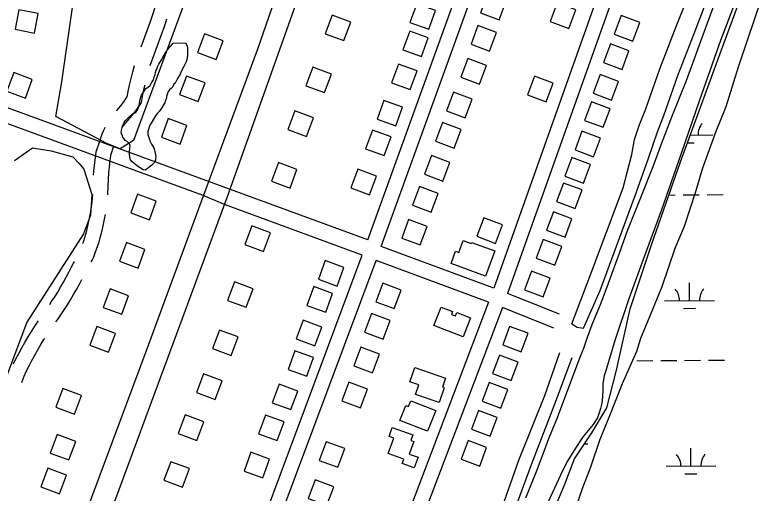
# Model space of a CAD drawing. Extents: x 3568792 to 3606828, y 529143 to 554785.
# Drawn here: x 3587012 to 3588522, y 537075 to 538038 of the extents above; entities that cross this region are included whole.
import ezdxf

# ---------------------------------------------------------------- set-up
doc = ezdxf.new("R2010")
doc.units = 0
for name, color, linetype in [('V-BLDG-OTLN', 7, 'Continuous'), ('V-LEVE-TOET', 7, 'Continuous'), ('V-ROAD-CNTR', 7, 'Continuous'), ('V-SITE-OTLN', 7, 'Continuous'), ('V-SITE-VEGE', 7, 'Continuous'), ('V-TOPO-SHOR', 7, 'Continuous'), ('V-WETL-SWMP', 7, 'Continuous')]:
    doc.layers.add(name, color=color, linetype=linetype)

msp = doc.modelspace()

# ---------------------------------------------------------------- linework, layer by layer
at = {"layer": 'V-BLDG-OTLN'}
for points in [[(3587962.1, 538079.8), (3587948.1, 538042.4), (3587985.5, 538028.3), (3587999.6, 538065.8)], [(3588125.6, 538010.8), (3588139.8, 538048.2), (3588102.4, 538062.5), (3588088.2, 538025.1)], [(3587019, 538048.4), (3587011.5, 538009.1), (3587050.8, 538001.6), (3587058.3, 538040.9)], [(3587843.6, 538009.3), (3587857.4, 538046.8), (3587819.8, 538060.6), (3587806, 538023.1)], [(3587649.4, 538037.7), (3587635.4, 538000.2), (3587672.8, 537986.3), (3587686.8, 538023.7)], [(3588231, 538037), (3588216.9, 537999.6), (3588254.4, 537985.5), (3588268.4, 538023)], [(3587829.1, 537954.2), (3587842.9, 537991.7), (3587805.4, 538005.5), (3587791.6, 537968)], [(3587942.8, 538016.5), (3587928.8, 537979.1), (3587966.2, 537965), (3587980.3, 538002.5)], [(3587416.1, 537948.4), (3587430.1, 537985.9), (3587392.7, 537999.9), (3587378.7, 537962.4)], [(3588209.1, 537979.8), (3588195, 537942.3), (3588232.5, 537928.3), (3588246.5, 537965.7)], [(3587922.7, 537950.4), (3587908.6, 537912.9), (3587946.1, 537898.9), (3587960.1, 537936.3)], [(3587610.4, 537933.2), (3587596.4, 537895.8), (3587633.9, 537881.8), (3587647.9, 537919.2)], [(3587806.6, 537888), (3587820.4, 537925.5), (3587782.9, 537939.3), (3587769.1, 537901.7)], [(3586995, 537884.6), (3587032.6, 537870.8), (3587046.3, 537908.4), (3587008.8, 537922.1)], [(3587379.7, 537863.8), (3587393.7, 537901.3), (3587356.3, 537915.2), (3587342.3, 537877.8)], [(3588079.8, 537863.3), (3588094, 537900.7), (3588056.6, 537914.9), (3588042.4, 537877.5)], [(3588188.3, 537918.3), (3588174.2, 537880.9), (3588211.7, 537866.8), (3588225.7, 537904.3)], [(3587893.7, 537882.5), (3587879.6, 537845.1), (3587917.1, 537831), (3587931.1, 537868.5)], [(3587777.3, 537814.9), (3587791.1, 537852.4), (3587753.6, 537866.2), (3587739.8, 537828.7)], [(3588171, 537863.6), (3588157, 537826.1), (3588194.4, 537812.1), (3588208.5, 537849.5)], [(3587574.6, 537845.3), (3587560.6, 537807.9), (3587598.1, 537793.9), (3587612.1, 537831.4)], [(3587343.4, 537778.2), (3587357.4, 537815.7), (3587319.9, 537829.7), (3587305.9, 537792.2)], [(3587871.4, 537821.9), (3587857.4, 537784.5), (3587894.8, 537770.4), (3587908.9, 537807.9)], [(3587754.1, 537755.2), (3587767.9, 537792.8), (3587730.4, 537806.6), (3587716.6, 537769)], [(3588152, 537804.1), (3588138, 537766.6), (3588175.4, 537752.6), (3588189.5, 537790)], [(3587849, 537755.2), (3587834.9, 537717.8), (3587872.4, 537703.7), (3587886.4, 537741.2)], [(3588131.4, 537751.5), (3588117.3, 537714.1), (3588154.8, 537700), (3588168.8, 537737.5)], [(3587541.3, 537741.1), (3587527.3, 537703.6), (3587564.7, 537689.6), (3587578.7, 537727.1)], [(3587724.6, 537676.5), (3587738.4, 537714), (3587700.8, 537727.8), (3587687, 537690.3)], [(3588114.9, 537700.1), (3588100.9, 537662.7), (3588138.3, 537648.6), (3588152.4, 537686.1)], [(3587825.4, 537693.2), (3587811.3, 537655.7), (3587848.8, 537641.7), (3587862.8, 537679.2)], [(3587281.7, 537626.3), (3587295.7, 537663.8), (3587258.2, 537677.8), (3587244.2, 537640.3)], [(3588094.5, 537642.4), (3588080.4, 537605), (3588117.9, 537590.9), (3588131.9, 537628.4)], [(3587803.3, 537627), (3587789.3, 537589.5), (3587826.7, 537575.5), (3587840.8, 537612.9)], [(3587977.8, 537578.6), (3587992, 537616), (3587954.7, 537630.3), (3587940.4, 537592.9)], [(3587488.1, 537614), (3587474.1, 537576.5), (3587511.6, 537562.5), (3587525.6, 537600)], [(3587258.9, 537529), (3587272.9, 537566.5), (3587235.5, 537580.5), (3587221.5, 537543)], [(3587958.1, 537513.1), (3587889, 537538.1), (3587897.9, 537562.8), (3587904.3, 537560.5), (3587912.9, 537584.4), (3587929.2, 537578.6), (3587929.9, 537580.5), (3587976.5, 537563.7)], [(3588074, 537586.6), (3588059.9, 537549.2), (3588097.4, 537535.1), (3588111.4, 537572.6)], [(3587659.4, 537492.9), (3587673.1, 537530.5), (3587635.6, 537544.3), (3587621.8, 537506.7)], [(3588050.4, 537522.7), (3588036.4, 537485.3), (3588073.8, 537471.2), (3588087.9, 537508.7)], [(3587453.2, 537501.6), (3587439.2, 537464.2), (3587476.7, 537450.2), (3587490.6, 537487.6)], [(3587636.4, 537440.3), (3587650.1, 537477.9), (3587612.6, 537491.7), (3587598.8, 537454.1)], [(3587751.1, 537499), (3587737.1, 537461.5), (3587774.5, 537447.5), (3587788.6, 537484.9)], [(3587226.1, 537436.1), (3587240.1, 537473.5), (3587202.7, 537487.5), (3587188.7, 537450.1)], [(3587912.9, 537391.1), (3587854.2, 537413.6), (3587868.4, 537450.6), (3587891.8, 537441.6), (3587889.6, 537435.9), (3587897.7, 537432.8), (3587900.4, 537439.8), (3587927.6, 537429.3)], [(3587728.5, 537437.4), (3587714.4, 537400), (3587751.9, 537385.9), (3587765.9, 537423.4)], [(3587614.9, 537372.7), (3587628.6, 537410.3), (3587591.1, 537424.1), (3587577.3, 537386.5)], [(3587199.8, 537359.8), (3587213.8, 537397.3), (3587176.3, 537411.3), (3587162.3, 537373.8)], [(3587422.9, 537404.5), (3587408.9, 537367.1), (3587446.4, 537353.1), (3587460.4, 537390.5)], [(3588006.5, 537411.9), (3587992.5, 537374.5), (3588029.9, 537360.4), (3588044, 537397.9)], [(3587707, 537369.8), (3587692.9, 537332.4), (3587730.4, 537318.3), (3587744.4, 537355.8)], [(3587598.3, 537311.4), (3587612.1, 537349), (3587574.5, 537362.8), (3587560.8, 537325.2)], [(3587986.1, 537354.2), (3587972, 537316.8), (3588009.5, 537302.8), (3588023.5, 537340.2)], [(3587815.9, 537329.1), (3587877.6, 537307.8), (3587871.2, 537289.4), (3587874.8, 537288.1), (3587864.7, 537258.8), (3587817.4, 537275.2), (3587823.9, 537294), (3587805.5, 537300.3)], [(3587390.4, 537316.3), (3587376.4, 537278.8), (3587413.9, 537264.8), (3587427.9, 537302.3)], [(3587566.4, 537244.4), (3587580.2, 537281.9), (3587542.7, 537295.7), (3587528.9, 537258.2)], [(3587683.2, 537299.8), (3587669.2, 537262.3), (3587706.6, 537248.3), (3587720.6, 537285.7)], [(3587965.5, 537298.9), (3587951.5, 537261.5), (3587988.9, 537247.4), (3588003, 537284.9)], [(3587107.8, 537286.8), (3587093.8, 537249.4), (3587131.3, 537235.4), (3587145.3, 537272.8)], [(3587841.5, 537201), (3587785.7, 537222.5), (3587797.4, 537252.8), (3587803.3, 537250.5), (3587807.6, 537261.9), (3587857.7, 537242.6)], [(3587353.9, 537234), (3587339.9, 537196.5), (3587377.4, 537182.6), (3587391.4, 537220)], [(3587539.1, 537182.2), (3587552.9, 537219.8), (3587515.3, 537233.5), (3587501.5, 537196)], [(3587944.1, 537242.6), (3587930, 537205.1), (3587967.5, 537191.1), (3587981.5, 537228.6)], [(3587770.5, 537208.8), (3587812, 537193.7), (3587808, 537182.7), (3587813.6, 537180.6), (3587804.3, 537155.1), (3587822.2, 537148.6), (3587814.5, 537127.2), (3587790.3, 537136), (3587793.6, 537145), (3587762.2, 537156.4), (3587773.4, 537187.3), (3587764.1, 537190.7)], [(3587119.8, 537143.3), (3587133.8, 537180.7), (3587096.3, 537194.7), (3587082.3, 537157.2)], [(3587637.3, 537180), (3587623.2, 537142.5), (3587660.7, 537128.5), (3587674.7, 537166)], [(3587922.8, 537182.5), (3587908.7, 537145.1), (3587946.2, 537131), (3587960.2, 537168.5)], [(3587509.9, 537107.3), (3587523.6, 537144.8), (3587486.1, 537158.6), (3587472.3, 537121)], [(3587101.1, 537075.3), (3587115.1, 537112.8), (3587077.6, 537126.7), (3587063.6, 537089.3)], [(3587324.9, 537139.8), (3587310.9, 537102.3), (3587348.4, 537088.3), (3587362.4, 537125.8)], [(3587615.1, 537103.5), (3587601.1, 537066), (3587638.6, 537052.1), (3587652.6, 537089.5)]]:
    msp.add_lwpolyline(points, close=True, dxfattribs=at)
at = {"layer": 'V-LEVE-TOET'}
for points in [[(3588487.9, 538136.1), (3588430.3, 537986.6), (3588387.5, 537864.6), (3588351.3, 537759.3), (3588311.3, 537644.2), (3588275.2, 537546), (3588246.3, 537467.2), (3588219.6, 537387.8), (3588198.4, 537318.1), (3588196.7, 537312.7), (3588193.9, 537297), (3588193.8, 537284), (3588193.6, 537269.9), (3588191.9, 537257.5), (3588189.1, 537246.7), (3588186.8, 537238), (3588183, 537227.7), (3588174.2, 537214.8), (3588154.5, 537190.1), (3588143.5, 537174.5), (3588122.1, 537140), (3588108.8, 537112.5), (3588080.1, 537050.5)], [(3588039, 537067.4), (3588060.6, 537120.3), (3588073.9, 537155.4), (3588085, 537186.2), (3588101.6, 537225.6), (3588149.3, 537351.9), (3588155.4, 537368.1), (3588158.2, 537376.2), (3588163.3, 537389.9), (3588172.7, 537415.3), (3588190.5, 537459.5), (3588205.4, 537498.4), (3588227.6, 537558.9), (3588243.2, 537602.6), (3588270.4, 537671.2), (3588295.3, 537733.2), (3588311.9, 537779.1), (3588334.1, 537836.3), (3588362.4, 537906.5), (3588404, 538019.9), (3588434.6, 538103.6)]]:
    msp.add_lwpolyline(points, dxfattribs=at)
at = {"layer": 'V-ROAD-CNTR'}
for p, q in [((3587721.2, 537585.9), (3586915.5, 537880.9)), ((3587974.5, 537488.7), (3587748.3, 537572.5)), ((3587451.8, 536864.5), (3587709.8, 537554.7)), ((3587479.9, 536854), (3587737.9, 537544.3)), ((3587964.2, 537460.6), (3587737.9, 537544.3)), ((3588106.6, 537436.3), (3588002.5, 537478)), ((3587964.2, 537460.6), (3587766.2, 536940.7)), ((3587992.1, 537449.8), (3587794.2, 536930)), ((3588095.4, 537408.4), (3587992.1, 537449.8))]:
    msp.add_line(p, q, dxfattribs=at)
for points in [[(3587721.2, 537585.9), (3587889.3, 538051), (3588080.3, 538600.2), (3588272.1, 539116), (3588408.1, 539483)], [(3587748.3, 537572.5), (3587917.6, 538041), (3588108.6, 538590), (3588300.3, 539105.6), (3588436, 539471.9)], [(3588659.3, 539386), (3588380.3, 538643.7), (3588210.6, 538153.2), (3587974.5, 537488.7)], [(3588692.7, 539389.6), (3588408.5, 538633.5), (3588238.9, 538143.2), (3588002.5, 537478)], [(3587975.4, 539296.4), (3587816.1, 538869.5), (3587631.5, 538350.8), (3587498.9, 537967.1), (3587394.4, 537686.6), (3587275.6, 537362.7), (3587125.3, 536959.6)], [(3587166.6, 536937.1), (3587438.3, 537670.8), (3587746.5, 538538.5), (3587993.1, 539211.9)], [(3587265.3, 537974), (3587284.5, 538026.9), (3587298.3, 538068.3)], [(3587283.5, 537936.1), (3587312.8, 538017), (3587317.2, 538030.2)], [(3587215.7, 537845.4), (3587216, 537845.7), (3587220.3, 537850.6), (3587224.3, 537855.4), (3587228.2, 537860.3), (3587231.9, 537865.3), (3587235.4, 537870.4), (3587237.3, 537873.4), (3587239.4, 537883.8), (3587242.1, 537897.1), (3587245.2, 537910.3), (3587248.4, 537923.5), (3587251.7, 537936.3)], [(3587227, 537811.4), (3587228.9, 537814.2), (3587231.8, 537818.1), (3587234.9, 537821.9), (3587238.4, 537825.8), (3587243, 537830.9), (3587247.6, 537836.4), (3587252, 537842.1), (3587256.3, 537847.9), (3587260.4, 537853.8), (3587265.7, 537862.1), (3587268.8, 537877.8), (3587271.5, 537890.7), (3587273, 537897.5)], [(3587709.8, 537554.7), (3587432.7, 537656.8), (3587389.8, 537675.2), (3586905.1, 537852.7)], [(3587169.7, 537716.2), (3587170, 537723.9), (3587174.8, 537762.5), (3587182, 537784.2), (3587187, 537799.2), (3587189.4, 537805.1), (3587192, 537810.7), (3587193, 537812.6)], [(3587198.2, 537676.5), (3587198.4, 537679), (3587199.9, 537721.4), (3587204.2, 537755.8), (3587210.5, 537774.8), (3587210.6, 537775.1)], [(3587148, 537578.5), (3587149.9, 537583.9), (3587152, 537590.7), (3587154, 537597.5), (3587155.8, 537604.6), (3587158.2, 537614.1), (3587160.3, 537623.6), (3587162.2, 537633), (3587163.9, 537642.6), (3587165.4, 537652.1), (3587166.7, 537661.7), (3587167.7, 537671.3), (3587168.1, 537676.2)], [(3587164.8, 537541.3), (3587166.5, 537544.7), (3587169.8, 537552), (3587172.8, 537559.4), (3587175.7, 537566.8), (3587178.3, 537574.4), (3587180.8, 537582), (3587183, 537589.7), (3587184.9, 537597.2), (3587187.4, 537607.2), (3587189.7, 537617.3), (3587191.7, 537627.4), (3587193.4, 537636.8)], [(3587081.3, 537455.8), (3587085.2, 537461.6), (3587091.4, 537471.2), (3587097.5, 537480.9), (3587103.3, 537490.8), (3587109, 537500.7), (3587114.5, 537510.8), (3587119.8, 537520.9), (3587125.3, 537531.8), (3587129.4, 537538.6), (3587131.4, 537542.2)], [(3587093.6, 537421), (3587096.7, 537425.2), (3587103.5, 537435.1), (3587110.2, 537445), (3587116.8, 537455.1), (3587123.1, 537465.3), (3587129.2, 537475.7), (3587135.2, 537486.1), (3587141, 537496.6), (3587145.9, 537506.1)], [(3587008.2, 537336.5), (3587013.2, 537346.4), (3587019.1, 537357.6), (3587025.1, 537368.7), (3587031.4, 537379.7), (3587037.8, 537390.6), (3587044.4, 537401.4), (3587051.1, 537412), (3587058.1, 537422.6), (3587058.4, 537423)], [(3587025, 537299.3), (3587025.6, 537300.8), (3587030, 537311.7), (3587034.6, 537322.2), (3587039.9, 537332.7), (3587045.5, 537343.5), (3587051.3, 537354.1), (3587057.3, 537364.7), (3587063.5, 537375.1), (3587069.8, 537385.5), (3587071.3, 537387.8)]]:
    msp.add_lwpolyline(points, dxfattribs=at)
at = {"layer": 'V-SITE-OTLN'}
for points in [[(3587467, 538373.5), (3587249.6, 537785.3), (3587222.9, 537768.8), (3587196.3, 537779.5), (3587093.5, 537834), (3587106, 537903.6), (3587178.8, 538413.2)], [(3587010.7, 537745.3), (3587046.9, 537771.1), (3587084.5, 537764.8), (3587127.7, 537752.7), (3587140.6, 537739.3), (3587149.9, 537727.8), (3587165.9, 537676.7), (3587163.4, 537635.2), (3587149.5, 537597.8), (3587035.3, 537420.6), (3586940.5, 537169.7)]]:
    msp.add_lwpolyline(points, dxfattribs=at)
at = {"layer": 'V-SITE-VEGE'}
for p, q in [((3588485.4, 537989.5), (3588512.1, 538069.2)), ((3588466.9, 537933.7), (3588485.4, 537989.5)), ((3588442.2, 537854.1), (3588466.9, 537933.7)), ((3588421.8, 537804.3), (3588442.2, 537854.1)), ((3588395.1, 537730.7), (3588421.8, 537804.3)), ((3588380.7, 537682.8), (3588395.1, 537730.7)), ((3588358.1, 537613.1), (3588380.7, 537682.8)), ((3588339.7, 537569.4), (3588358.1, 537613.1)), ((3588313.1, 537491.7), (3588339.7, 537569.4)), ((3588288.6, 537432), (3588313.1, 537491.7)), ((3588270.2, 537388.2), (3588288.6, 537432)), ((3588262, 537362.3), (3588270.2, 537388.2)), ((3588233.4, 537296.7), (3588262, 537362.3)), ((3588206.8, 537229), (3588233.4, 537296.7)), ((3588188.4, 537185.2), (3588206.8, 537229)), ((3588170, 537129.5), (3588188.4, 537185.2)), ((3588153.6, 537087.7), (3588170, 537129.5)), ((3588131, 537021.9), (3588153.6, 537087.7))]:
    msp.add_line(p, q, dxfattribs=at)
for points in [[(3587356.2, 537945), (3587351, 537934.2), (3587347.4, 537927), (3587345.1, 537922), (3587343.7, 537919.1), (3587338.5, 537910.5), (3587333.4, 537901.1), (3587331.2, 537899), (3587328.2, 537892.5), (3587326, 537891), (3587322.4, 537887.5), (3587319.5, 537883.9), (3587316.5, 537873.8), (3587316.4, 537870.9), (3587315, 537868), (3587312.7, 537861.5), (3587309.8, 537856.4), (3587309.1, 537854.3), (3587306.1, 537850.7), (3587301.7, 537844.2), (3587298.1, 537840.6), (3587295.9, 537837.8), (3587294.4, 537834.9), (3587292.2, 537832), (3587285.6, 537820.5), (3587283.4, 537817.6), (3587281.9, 537814.7), (3587278.9, 537803.9), (3587278.9, 537797.4), (3587281.7, 537787.9), (3587282.4, 537785.1), (3587285.9, 537778.5), (3587288.8, 537774.1), (3587290.9, 537770.5), (3587292.3, 537766.1), (3587293, 537763.2), (3587295.1, 537753.1), (3587294.3, 537748), (3587294.3, 537745.9), (3587292.9, 537743.7), (3587291.4, 537740.8), (3587288.5, 537738), (3587287, 537735.8), (3587280.4, 537731.5), (3587273.2, 537725.8), (3587269.5, 537726.5), (3587258, 537733.9), (3587250.8, 537739.7), (3587246.5, 537743.4), (3587243.7, 537747), (3587242.3, 537751.4), (3587241.6, 537758.6), (3587241.6, 537760.8), (3587242.4, 537770.9), (3587243.2, 537774.6), (3587241.8, 537778.9), (3587236.1, 537784), (3587233.2, 537785.5), (3587230.3, 537789.9), (3587228.2, 537792.1), (3587227.5, 537795.7), (3587225.3, 537800), (3587225.4, 537805.8), (3587227.6, 537815.2), (3587231.3, 537821.7), (3587233.5, 537826), (3587241.6, 537833.9), (3587248.1, 537838.9), (3587252.5, 537841), (3587254.7, 537842.5), (3587257.6, 537846.8), (3587260.6, 537854), (3587262.1, 537858.3), (3587262.9, 537866.3), (3587263.6, 537870.6), (3587265.8, 537876.4), (3587271, 537885), (3587274.6, 537890.1), (3587278.3, 537892.2), (3587282.7, 537895.8), (3587285.6, 537900.1), (3587287.1, 537903.7), (3587290, 537907.3), (3587291.5, 537913.1), (3587293.7, 537918.1), (3587293.8, 537922.5), (3587295.2, 537926.8), (3587297.4, 537930.4), (3587298.2, 537934), (3587301.1, 537939), (3587302.6, 537942.6), (3587307, 537948.4), (3587308.5, 537952), (3587311.4, 537957.8), (3587313.7, 537962.1), (3587315.1, 537964.2), (3587316.6, 537965.7), (3587320.3, 537970.7), (3587323.2, 537974.3), (3587326.1, 537977.2), (3587329.8, 537981.5)], [(3587329.8, 537981.5), (3587354.4, 537982), (3587357.9, 537976.1), (3587358.6, 537971.1), (3587358.5, 537958.1), (3587357.7, 537951.5), (3587356.2, 537945)]]:
    msp.add_lwpolyline(points, dxfattribs=at)
at = {"layer": 'V-TOPO-SHOR'}
for points in [[(3588131.5, 537417.2), (3588167.6, 537511.9), (3588234.6, 537690.7), (3588252.1, 537757.5), (3588257.9, 537787.3), (3588267.1, 537816), (3588280.4, 537849.3), (3588308.4, 537929.6), (3588341.4, 538015.1), (3588383.2, 538118.4), (3588434.5, 538263), (3588478.8, 538383.9), (3588511.4, 538481.4), (3588561.1, 538620.3)], [(3588131.5, 537417.2), (3588142.1, 537410.1), (3588155.1, 537408.4), (3588188.6, 537484.2), (3588260.9, 537680.3), (3588285.1, 537748.3), (3588295.5, 537777.7), (3588303.6, 537802.9), (3588316.7, 537835.7), (3588344.7, 537916.2), (3588377.4, 538000.9), (3588417.3, 538104.3), (3588471, 538249.8), (3588515.4, 538371.1), (3588548, 538468.7), (3588597.4, 538606.3)], [(3587909.8, 536830.5), (3587946.4, 536928.2), (3587983.5, 537024.9), (3588025, 537143.1), (3588077.6, 537272.8), (3588107.6, 537359.4)], [(3587931.2, 536822.2), (3587973.5, 536931.1), (3588006.8, 537016), (3588050.3, 537134.2), (3588098.9, 537259.6), (3588132.3, 537349.5)]]:
    msp.add_lwpolyline(points, dxfattribs=at)
at = {"layer": 'V-WETL-SWMP'}
for p, q in [((3588432.6, 537968), (3588507.9, 538173.3)), ((3588350.1, 537742.5), (3588432.6, 537968)), ((3588369.7, 537796.3), (3588415.5, 537796.7)), ((3588364.1, 537780.8), (3588377.6, 537780.9)), ((3588291.7, 537575.5), (3588350.1, 537742.5)), ((3588326.8, 537675.8), (3588339.7, 537676)), ((3588355.7, 537676.1), (3588387.7, 537676.4)), ((3588403.7, 537676.5), (3588435.7, 537676.8)), ((3588249.1, 537446.8), (3588291.7, 537575.5)), ((3588368.3, 537463.6), (3588368, 537499.6)), ((3588318.3, 537463.2), (3588418.3, 537464)), ((3588221.4, 537323.9), (3588249.1, 537446.8)), ((3588356.4, 537448.1), (3588380.4, 537448.3)), ((3588262.5, 537342.6), (3588294.5, 537342.9)), ((3588310.5, 537343), (3588342.5, 537343.3)), ((3588358.5, 537343.4), (3588390.5, 537343.7)), ((3588406.5, 537343.8), (3588438.5, 537344.1)), ((3588201.8, 537248.3), (3588221.4, 537323.9)), ((3588171.7, 537197.6), (3588201.8, 537248.3)), ((3588136.9, 537145.8), (3588171.7, 537197.6)), ((3588156.9, 537175.6), (3588163.9, 537175.6)), ((3588371.1, 537130.9), (3588370.8, 537166.9)), ((3588116, 537090.9), (3588136.9, 537145.8)), ((3588321.1, 537130.5), (3588421.1, 537131.3)), ((3588359.2, 537115.4), (3588383.2, 537115.6)), ((3588079.7, 537006.4), (3588116, 537090.9))]:
    msp.add_line(p, q, dxfattribs=at)
for centre, start, end in [((3588420.7, 537797.2), 139.7115, 181.2552), ((3588313.1, 537463.6), 359.7115, 41.2552), ((3588423.5, 537464.5), 139.7115, 181.2552), ((3588315.9, 537130.9), 359.7115, 41.2552), ((3588426.3, 537131.9), 139.7115, 181.2552)]:
    msp.add_arc(centre, 35.2, start, end, dxfattribs=at)

doc.saveas('drawing.dxf')
